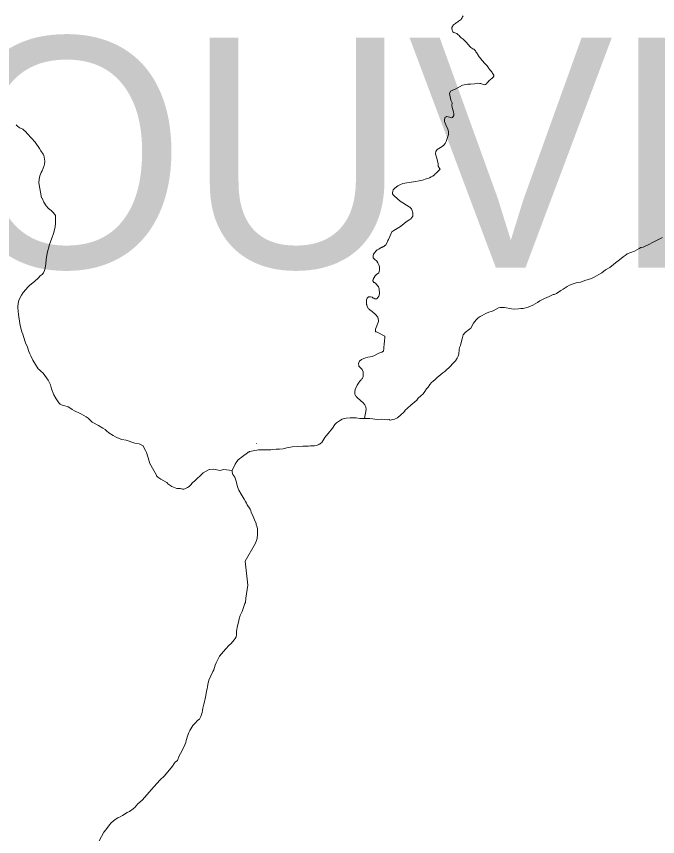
# Model space of a CAD drawing. Extents: x -1643653 to 4543381, y 1624270 to 13878484.
# Drawn here: x 594163 to 595557, y 8913859 to 8915641 of the extents above; entities that cross this region are included whole.
import ezdxf

# ---------------------------------------------------------------- set-up
doc = ezdxf.new("R2010")
doc.units = 0
doc.header["$LTSCALE"] = 160
doc.layers.add('6', color=7, linetype='Continuous', lineweight=13)
doc.layers.add('60', color=7, linetype='Continuous', lineweight=13)

msp = doc.modelspace()

# ---------------------------------------------------------------- linework, layer by layer
at = {"layer": '6'}
for p, q in [((594685.2, 8914713), (594685.3, 8914713.3)), ((594632.1, 8914654.8), (594613, 8914657))]:
    msp.add_line(p, q, dxfattribs=at)
for points in [[(595134.2, 8915643), (595133.2, 8915640.8), (595132.1, 8915638.7), (595131, 8915636.7), (595129.7, 8915634.9), (595128, 8915633.5), (595126, 8915632.2), (595124.2, 8915630.9), (595122.4, 8915629.6), (595120.7, 8915628.4), (595119.1, 8915627.2), (595117.3, 8915625.9), (595115.4, 8915624.8), (595113.5, 8915622.9), (595112.2, 8915621.3), (595110.8, 8915619.2), (595109.6, 8915617.1), (595109.6, 8915614.5), (595110.4, 8915612.2), (595111, 8915609.6), (595112, 8915607.6), (595114, 8915606.3), (595116.5, 8915605.6), (595118.5, 8915605.1), (595120.5, 8915604), (595122.1, 8915602.7), (595123.8, 8915601.2), (595125.4, 8915599.7), (595127.1, 8915597.7)], [(595127.1, 8915597.7), (595128.3, 8915596.1), (595129.9, 8915594.7), (595132.1, 8915593.2), (595134.3, 8915591.8), (595136, 8915590.6), (595137.5, 8915589.1), (595139.2, 8915587.2), (595140.7, 8915585.8), (595142.3, 8915584.2), (595143.6, 8915582.1), (595145, 8915580.6), (595146.5, 8915578.9), (595147.8, 8915576.9), (595149.5, 8915575.3), (595151.3, 8915573.7), (595153, 8915572.2), (595155, 8915571.1), (595157.2, 8915570.2), (595158.8, 8915568.8), (595160.2, 8915567.3), (595160.8, 8915566.4), (595162.1, 8915564.7), (595163.3, 8915563), (595164.5, 8915561.2), (595165.6, 8915559.3), (595166.7, 8915557.4), (595167.8, 8915555.5), (595169.2, 8915553.5), (595170.4, 8915551.9), (595171.8, 8915550.2), (595173.2, 8915548.3), (595174.7, 8915546.6), (595176.2, 8915544.9), (595177.7, 8915543.2), (595179.1, 8915541.5), (595180.4, 8915539.8), (595182, 8915538.5), (595183.4, 8915537), (595185, 8915535.3), (595186.4, 8915533.7), (595188, 8915531.6), (595189.1, 8915529.8), (595190.4, 8915528.2), (595191.8, 8915526.6), (595193.3, 8915524.8), (595194.8, 8915523.2), (595195.9, 8915521.5), (595197.1, 8915519.7), (595198.4, 8915517.6), (595199.7, 8915515.9), (595200.7, 8915514), (595200.9, 8915511.9), (595199.9, 8915509.6), (595198.4, 8915507.9), (595196.6, 8915506.7), (595194.7, 8915505.3), (595192.8, 8915503.7), (595190.9, 8915502), (595189.3, 8915500.2), (595187.9, 8915498.3), (595186.1, 8915496.1), (595184.8, 8915494.6), (595183.2, 8915493.2), (595180.7, 8915492.8)], [(595180.7, 8915492.8), (595178.6, 8915493.5), (595176.6, 8915494.4), (595174.4, 8915495.2), (595172.4, 8915495.9), (595170.3, 8915496), (595165.8, 8915496.2), (595159.1, 8915495.2), (595150.3, 8915494.3), (595144.7, 8915494.3), (595133, 8915492.2), (595118.7, 8915483.7), (595107, 8915479.1), (595104.9, 8915474.1)], [(595104.9, 8915474.1), (595107.5, 8915459.6), (595110.3, 8915453.6), (595109.7, 8915447.9), (595110.5, 8915443.4), (595113.2, 8915434.3), (595114.2, 8915430), (595114.2, 8915426.4), (595111.3, 8915421.9), (595110.7, 8915421.4), (595108.9, 8915421.1), (595106.6, 8915421.4), (595104.7, 8915422.4), (595102, 8915423.3), (595098.1, 8915423.6), (595097.2, 8915423.3), (595094.8, 8915421.6), (595093.8, 8915415.4), (595093.8, 8915412.9), (595096.5, 8915405.5), (595100.9, 8915396.1), (595102.1, 8915391.5), (595102.2, 8915384.8), (595099, 8915373.6), (595097.3, 8915369.4), (595095, 8915365.2), (595090.8, 8915360.2), (595089.6, 8915360), (595088.6, 8915358.8)], [(594221.8, 8915084.5), (594221.8, 8915084.5), (594223.9, 8915088.9), (594225.1, 8915094.1), (594226.4, 8915103.4), (594227.3, 8915113), (594229.8, 8915127.1), (594234.8, 8915145.9), (594239.5, 8915159.6), (594243.5, 8915169.4), (594247.1, 8915183.1), (594247.8, 8915192.6), (594248, 8915208.9), (594246.5, 8915211.3), (594242.3, 8915215.9), (594238.2, 8915219.9), (594232.3, 8915224.2), (594227.5, 8915229.6), (594222.3, 8915237.6), (594218.5, 8915246.5), (594217.4, 8915247.2), (594211.6, 8915280), (594212.3, 8915288), (594213.8, 8915295), (594216.7, 8915302.3), (594218.8, 8915305.9), (594223, 8915317.1), (594223.8, 8915320.6), (594224.2, 8915327.1), (594222.1, 8915339.6), (594221.7, 8915340.1), (594221.2, 8915341.8), (594216.2, 8915349.2), (594213.3, 8915354.1), (594203.8, 8915367.8), (594195.8, 8915376.7), (594185.8, 8915386.9), (594183.1, 8915390.4), (594179.2, 8915394.5), (594176.7, 8915396.4), (594173.6, 8915398.2), (594169.8, 8915399.6), (594164.3, 8915403.7), (594162.5, 8915405.9)], [(595088.6, 8915358.8), (595077.9, 8915352.5), (595075.1, 8915347.9), (595074.5, 8915343.8), (595075.1, 8915339.7), (595076.4, 8915335.2), (595078.1, 8915330.4), (595080, 8915321), (595080.1, 8915316.3), (595083.9, 8915310.5), (595084.1, 8915309.7), (595075.4, 8915300.7), (595073.1, 8915299.4), (595072.6, 8915298.2), (595068.1, 8915294.4), (595064.6, 8915292.7), (595061, 8915290.3), (595057.7, 8915289.1), (595053.7, 8915288.4), (595046, 8915285.6), (595038.8, 8915283.8), (595030.9, 8915282.7), (595007.8, 8915278.7), (595003.4, 8915278.3), (594996.4, 8915275.3), (594992.2, 8915273), (594985.5, 8915268.4), (594982, 8915264.8), (594981.1, 8915261.7), (594980.9, 8915257.8), (594981, 8915256.1), (594982.4, 8915253.8), (594985, 8915250.7), (594997.4, 8915239.9), (595017.2, 8915227.4), (595018.4, 8915227.2), (595021.8, 8915223.2), (595022.6, 8915221.9), (595024.7, 8915214.3), (595024.5, 8915207.6), (595020.2, 8915201.6), (595019, 8915200.9), (595018.7, 8915200.1), (595017, 8915199.7), (595016.4, 8915198.8), (595010.3, 8915194.9), (595006.1, 8915191.2), (594997.7, 8915185.1), (594983.8, 8915176.3), (594979.5, 8915173.1), (594972.6, 8915158.2), (594972, 8915156.3), (594970.8, 8915154.6), (594970.4, 8915152.8), (594965.9, 8915145.3), (594963.5, 8915142.8), (594962.6, 8915142.4), (594962, 8915141.7), (594961.3, 8915141.5), (594960.9, 8915140.9), (594959.2, 8915140.4), (594957.7, 8915139.2), (594955.7, 8915139), (594951.1, 8915135.7), (594951.1, 8915135.7)], [(595567.8, 8915161.1), (595544.8, 8915149.4), (595539.6, 8915146.4), (595525.9, 8915140.2), (595520.9, 8915138.9), (595517, 8915137.2), (595506.8, 8915131.3), (595490.8, 8915125.5), (595490.3, 8915124.4), (595486.9, 8915121.5), (595482.6, 8915118.9), (595474.2, 8915112.2), (595465.5, 8915106), (595461.5, 8915102.5), (595453.5, 8915096.1), (595444.2, 8915090.7), (595435.9, 8915083.9), (595417.8, 8915074.1), (595413.1, 8915072.2), (595398.9, 8915067.6), (595393.9, 8915065.2), (595389.3, 8915064.2), (595384.6, 8915063.5), (595380.1, 8915062.3), (595371.3, 8915059.3), (595365.8, 8915057.1), (595360.6, 8915054.4), (595351.8, 8915048.4), (595346.8, 8915045.7), (595337.1, 8915039.1), (595332.1, 8915037.1), (595330.1, 8915036.8), (595321.7, 8915033.1), (595311.4, 8915028.2), (595301.4, 8915023), (595295.9, 8915019.4), (595285.8, 8915013.7), (595275.5, 8915009.4), (595265.1, 8915006.6), (595260, 8915006.5), (595254.6, 8915005.7), (595244.9, 8915005.5), (595239.4, 8915006.1), (595224, 8915008.7), (595214.6, 8915008.5), (595211.2, 8915008.1), (595199.7, 8915001.9), (595195.2, 8914999.8), (595190.1, 8914998.6), (595185.3, 8914996.8), (595180.7, 8914994.3), (595176, 8914991.4), (595171.3, 8914989.2), (595167.1, 8914986.1), (595162.4, 8914982), (595156.6, 8914974.7), (595151.1, 8914964.2), (595149, 8914962.6), (595148.1, 8914961.4), (595138.7, 8914954.5), (595134.1, 8914949.5), (595132.1, 8914940.8), (595130.4, 8914935.8), (595128.2, 8914926.6), (595126.5, 8914921.7), (595125.3, 8914917.3), (595124.9, 8914907.2), (595123.5, 8914902.9), (595121.3, 8914898.5), (595117.7, 8914893.2), (595114.2, 8914889), (595104, 8914878.5), (595098.2, 8914873.7), (595094.3, 8914870), (595089.9, 8914866.9), (595085.7, 8914863.1), (595077.5, 8914856.6), (595073.2, 8914852.3), (595068.9, 8914849.1), (595065.1, 8914845.7), (595061.8, 8914841.2), (595058.5, 8914835.8), (595054.6, 8914831.9), (595051.1, 8914826.2), (595047.2, 8914821.4), (595042.3, 8914816.6), (595036.8, 8914812), (595033.2, 8914807.5), (595020.3, 8914796.6)], [(595567.8, 8915161.1), (595544.8, 8915149.4), (595539.6, 8915146.4), (595525.9, 8915140.2), (595520.9, 8915138.9), (595517, 8915137.2), (595506.8, 8915131.3), (595490.8, 8915125.5), (595490.3, 8915124.4), (595486.9, 8915121.5), (595482.6, 8915118.9), (595474.2, 8915112.2), (595465.5, 8915106), (595461.5, 8915102.5), (595453.5, 8915096.1), (595444.2, 8915090.7), (595435.9, 8915083.9), (595417.8, 8915074.1), (595413.1, 8915072.2), (595398.9, 8915067.6), (595393.9, 8915065.2), (595389.3, 8915064.2), (595384.6, 8915063.5), (595380.1, 8915062.3), (595371.3, 8915059.3), (595365.8, 8915057.1), (595360.6, 8915054.4), (595351.8, 8915048.4), (595346.8, 8915045.7), (595337.1, 8915039.1), (595332.1, 8915037.1), (595330.1, 8915036.8), (595321.7, 8915033.1), (595311.4, 8915028.2), (595301.4, 8915023), (595295.9, 8915019.4), (595285.8, 8915013.7), (595275.5, 8915009.4), (595265.1, 8915006.6), (595260, 8915006.5), (595254.6, 8915005.7), (595244.9, 8915005.5), (595239.4, 8915006.1), (595224, 8915008.7), (595214.6, 8915008.5), (595211.2, 8915008.1), (595199.7, 8915001.9), (595195.2, 8914999.8), (595190.1, 8914998.6), (595185.3, 8914996.8), (595180.7, 8914994.3), (595176, 8914991.4), (595171.3, 8914989.2), (595167.1, 8914986.1), (595162.4, 8914982), (595156.6, 8914974.7), (595151.1, 8914964.2), (595149, 8914962.6), (595148.1, 8914961.4), (595138.7, 8914954.5), (595134.1, 8914949.5), (595132.1, 8914940.8), (595130.4, 8914935.8), (595128.2, 8914926.6), (595126.5, 8914921.7), (595125.3, 8914917.3), (595124.9, 8914907.2), (595123.5, 8914902.9), (595121.3, 8914898.5), (595117.7, 8914893.2), (595114.2, 8914889), (595104, 8914878.5), (595098.2, 8914873.7), (595094.3, 8914870), (595089.9, 8914866.9), (595085.7, 8914863.1), (595077.5, 8914856.6), (595073.2, 8914852.3), (595068.9, 8914849.1), (595065.1, 8914845.7), (595061.8, 8914841.2), (595058.5, 8914835.8), (595054.6, 8914831.9), (595051.1, 8914826.2), (595047.2, 8914821.4), (595042.3, 8914816.6), (595036.8, 8914812), (595033.2, 8914807.5), (595020.3, 8914796.6)], [(594951.1, 8915135.7), (594947.5, 8915133.9), (594944.4, 8915131.2), (594942.1, 8915128.7), (594939.2, 8915124.7), (594938.7, 8915121.4), (594938.9, 8915117.1), (594941.7, 8915113.9), (594946.4, 8915109.2), (594948.7, 8915105.9), (594950.8, 8915101.8), (594952.1, 8915097.2), (594952.3, 8915090), (594950.8, 8915084.3), (594945.9, 8915080.2), (594943.3, 8915077.3), (594938.3, 8915070.2), (594937.8, 8915066.7), (594940.1, 8915063.2), (594941.3, 8915062.9), (594942, 8915062.2), (594943.6, 8915061.5), (594950.5, 8915053.9), (594951.9, 8915049.5), (594952.1, 8915038.2), (594950.7, 8915033.3), (594946.6, 8915027.8), (594944.2, 8915027.6), (594942.3, 8915027.8), (594940.3, 8915029), (594938.7, 8915029.4), (594936.2, 8915031.1), (594932.6, 8915032), (594928.8, 8915032), (594926, 8915030), (594925.4, 8915029.2), (594924.2, 8915025.5)], [(594613, 8914657), (594606, 8914654.9), (594591.4, 8914657.4), (594582.9, 8914656.9), (594581.7, 8914656.6), (594568.8, 8914649.4), (594549.4, 8914631), (594545.8, 8914628.2), (594542.7, 8914624.3), (594538.2, 8914620), (594534.5, 8914617.7), (594528.9, 8914614.7), (594527.2, 8914614.3), (594523.7, 8914614.1), (594519.5, 8914615.2), (594511.9, 8914615.4), (594507.8, 8914616.6), (594500.4, 8914619.7), (594492.4, 8914625.8), (594491.5, 8914627), (594490.3, 8914627.5), (594489.7, 8914628.7), (594477.1, 8914635.6), (594470.2, 8914640.4), (594467.3, 8914643.3), (594467.6, 8914644.4), (594452.9, 8914669.7), (594451.7, 8914674.7), (594448.2, 8914684.3), (594445.5, 8914693.4), (594443.2, 8914698.1), (594440.4, 8914702.8), (594438.1, 8914708.2), (594436.6, 8914708.9), (594435.7, 8914709.8), (594429.7, 8914712.2), (594420.1, 8914714.2), (594401.4, 8914720.3), (594391.8, 8914722.1), (594382.7, 8914725.4), (594378.4, 8914727.6), (594373.1, 8914730.7), (594363.8, 8914736.7), (594358.5, 8914740.8), (594356, 8914744), (594350.4, 8914746.9), (594341, 8914752.5), (594328.9, 8914758.7), (594327.7, 8914760), (594325.3, 8914761.5), (594318.5, 8914768.5), (594314.1, 8914771.4), (594309.3, 8914773.9), (594304.6, 8914777.1), (594300.2, 8914779.5), (594290.6, 8914783.9), (594288.8, 8914784.3), (594284.3, 8914787.5), (594278.9, 8914790.8), (594275, 8914792.8), (594265.7, 8914795.9), (594262.5, 8914796.6), (594258.1, 8914798.8), (594255.1, 8914801.4), (594249.3, 8914810.3), (594244.1, 8914819.1), (594239.4, 8914831.9), (594236.8, 8914840.5), (594234.8, 8914845.2), (594231.9, 8914851), (594224.6, 8914861.2), (594220.8, 8914866), (594216.1, 8914870.5), (594212.6, 8914873.2), (594210.1, 8914875.7), (594198.1, 8914894.3), (594193.9, 8914903.6), (594192.1, 8914908.4), (594189.8, 8914913.2), (594186.6, 8914922.4), (594182.5, 8914931.8), (594177.8, 8914946.1), (594176.4, 8914950.8), (594174.5, 8914955.9), (594171.1, 8914969.7), (594168.3, 8914988.4), (594167.2, 8914993.4), (594165.7, 8915008), (594165.6, 8915012.1), (594166.2, 8915016.7), (594167.4, 8915021.9), (594169, 8915026.2), (594173.5, 8915035.7), (594177.3, 8915041.2), (594188.2, 8915053.6), (594191.5, 8915056.7), (594202.8, 8915065.9), (594210.1, 8915072.8), (594214.5, 8915077.3), (594218.6, 8915080.4), (594221.8, 8915084.5)], [(594924.2, 8915025.5), (594923.9, 8915021.5), (594924.1, 8915015.7), (594924.7, 8915014.7), (594925.6, 8915010.9), (594928.5, 8915005.9), (594929.8, 8915005.1), (594930.7, 8915004.2), (594931.1, 8915003.4), (594932.5, 8915003), (594933.3, 8915002.1), (594936.4, 8915000), (594943.9, 8914993.9), (594948.9, 8914987.7), (594949.9, 8914980.9), (594950, 8914978.3), (594944, 8914961.7), (594943.4, 8914957.2), (594943.9, 8914956.3), (594945.8, 8914955.7), (594964.1, 8914946.8), (594963.4, 8914933.3), (594962.2, 8914931.5), (594961.7, 8914919.8), (594960.8, 8914913.8), (594957.8, 8914911.8), (594955.2, 8914911.2), (594950.6, 8914909.5), (594941.2, 8914904.6), (594936.5, 8914902.5), (594931.8, 8914901.6), (594927.1, 8914901.1), (594922, 8914899.7), (594913.1, 8914896.1), (594908.9, 8914892.3), (594906.8, 8914887.4), (594907.1, 8914882.6), (594907.6, 8914881.2), (594913.6, 8914874.9), (594914.9, 8914873.9), (594915.7, 8914872.9), (594916.6, 8914869), (594917.2, 8914864.5), (594917.2, 8914858.1), (594915.6, 8914855.3), (594914.7, 8914854.6), (594914.4, 8914853.5), (594913.4, 8914853.1), (594912.6, 8914851.8), (594910.7, 8914850.4), (594909, 8914847.7), (594907.9, 8914846.9), (594903.9, 8914839.7), (594899.7, 8914831), (594898.6, 8914825.6), (594898.8, 8914821.1), (594899.3, 8914818.5), (594900.2, 8914818), (594901.7, 8914815.3), (594904.6, 8914812.2), (594916.7, 8914801.6), (594920.7, 8914797.2), (594922.3, 8914793), (594923.4, 8914787.2), (594919.8, 8914767.4)], [(595020.3, 8914796.6), (595020.2, 8914796.6), (595007.6, 8914784.8), (595007.8, 8914783.6), (595005.2, 8914781.1), (594991.3, 8914769.4), (594984.9, 8914766.4), (594981.6, 8914765.3), (594981.6, 8914765.3), (594975.3, 8914764.3), (594973.2, 8914765.1), (594969.2, 8914765), (594957.1, 8914766.4), (594948.3, 8914765.8), (594931.3, 8914767.3), (594914.1, 8914767.5), (594909.9, 8914767.9)], [(595020.3, 8914796.6), (595020.2, 8914796.6), (595007.6, 8914784.8), (595007.8, 8914783.6), (595005.2, 8914781.1), (594991.3, 8914769.4), (594984.9, 8914766.4), (594981.6, 8914765.3), (594981.6, 8914765.3), (594975.3, 8914764.3), (594973.2, 8914765.1), (594969.2, 8914765), (594957.1, 8914766.4), (594948.3, 8914765.8), (594931.3, 8914767.3), (594914.1, 8914767.5), (594909.9, 8914767.9)], [(594909.9, 8914767.9), (594901.4, 8914769.4), (594897.1, 8914769.2), (594888.5, 8914769.4), (594879.9, 8914768.3), (594875.3, 8914767.4), (594871.4, 8914766.2), (594867.2, 8914764.3), (594858.6, 8914758.1), (594855.5, 8914754.6), (594849.9, 8914746.5), (594847.2, 8914742.9), (594843.3, 8914738.8), (594833.4, 8914726.1), (594826.9, 8914715.4), (594825.8, 8914714.9), (594825.3, 8914714.1), (594824.5, 8914713.7), (594823.3, 8914712.7), (594821.4, 8914712), (594820.7, 8914711.1), (594815.2, 8914709.2), (594811, 8914708.4), (594806.3, 8914708.5), (594802.4, 8914708.1), (594798, 8914707.3), (594785.3, 8914707.7), (594762.1, 8914705.8), (594750.6, 8914704.1), (594742.8, 8914702), (594735.1, 8914700.9), (594727.3, 8914700.8), (594719.7, 8914700.2), (594715.7, 8914699.6), (594711.8, 8914699.8), (594704.3, 8914699.6), (594700.3, 8914699.2), (594692.7, 8914699.3), (594689.4, 8914699.2), (594677.5, 8914697.7), (594674, 8914696.9), (594669.8, 8914695.6), (594667.9, 8914694.3), (594666.6, 8914694.2), (594665.3, 8914692.8), (594654.6, 8914685.3), (594645.2, 8914677.7), (594642.1, 8914674.1), (594638.2, 8914668.7), (594632.1, 8914654.8), (594632.3, 8914651.2), (594633.6, 8914646.1), (594637.5, 8914639.8), (594640.9, 8914631.3), (594643.7, 8914619.1), (594645, 8914615.4), (594646.6, 8914611.7), (594651.3, 8914603.5), (594658.3, 8914592.3), (594661.1, 8914587.3), (594663, 8914583.3), (594664.8, 8914579.9), (594670.8, 8914570.6), (594672.6, 8914566.9), (594673.2, 8914563.8), (594677.9, 8914555), (594680.5, 8914547.3), (594683.8, 8914539.7), (594684.3, 8914537.2), (594686.3, 8914531.8), (594686.7, 8914528.2), (594686.7, 8914524.1), (594687.3, 8914516.4), (594686.6, 8914506.7), (594685.5, 8914504.5), (594682.5, 8914496.8), (594660.3, 8914457.3), (594665.8, 8914405.3), (594661.6, 8914377.5), (594660.9, 8914367.5), (594659.8, 8914365.5), (594653.4, 8914347.9), (594649.4, 8914339.8), (594646.9, 8914332.3), (594645.6, 8914324.7), (594643.3, 8914316.9), (594641.1, 8914305.1), (594641.1, 8914297.3), (594640.3, 8914293.3), (594638.5, 8914289.8), (594636.4, 8914286.8), (594629.9, 8914278.7), (594625.6, 8914274.9), (594625.6, 8914274.9), (594617.3, 8914266.4), (594604.5, 8914251.3), (594597, 8914236.8), (594595.1, 8914231.9), (594591.9, 8914221.7), (594590.2, 8914217.7), (594585.2, 8914208.4)], [(594909.9, 8914767.9), (594901.4, 8914769.4), (594897.1, 8914769.2), (594888.5, 8914769.4), (594879.9, 8914768.3), (594875.3, 8914767.4), (594871.4, 8914766.2), (594867.2, 8914764.3), (594858.6, 8914758.1), (594855.5, 8914754.6), (594849.9, 8914746.5), (594847.2, 8914742.9), (594843.3, 8914738.8), (594833.4, 8914726.1), (594826.9, 8914715.4), (594825.8, 8914714.9), (594825.3, 8914714.1), (594824.5, 8914713.7), (594823.3, 8914712.7), (594821.4, 8914712), (594820.7, 8914711.1), (594815.2, 8914709.2), (594811, 8914708.4), (594806.3, 8914708.5), (594802.4, 8914708.1), (594798, 8914707.3), (594785.3, 8914707.7), (594762.1, 8914705.8), (594750.6, 8914704.1), (594742.8, 8914702), (594735.1, 8914700.9), (594727.3, 8914700.8), (594719.7, 8914700.2), (594715.7, 8914699.6), (594711.8, 8914699.8), (594704.3, 8914699.6), (594700.3, 8914699.2), (594692.7, 8914699.3), (594689.4, 8914699.2), (594677.5, 8914697.7), (594674, 8914696.9), (594669.8, 8914695.6), (594667.9, 8914694.3), (594666.6, 8914694.2), (594665.3, 8914692.8), (594654.6, 8914685.3), (594645.2, 8914677.7), (594642.1, 8914674.1), (594638.2, 8914668.7), (594632.1, 8914654.8), (594632.3, 8914651.2), (594633.6, 8914646.1), (594637.5, 8914639.8), (594640.9, 8914631.3), (594643.7, 8914619.1), (594645, 8914615.4), (594646.6, 8914611.7), (594651.3, 8914603.5), (594658.3, 8914592.3), (594661.1, 8914587.3), (594663, 8914583.3), (594664.8, 8914579.9), (594670.8, 8914570.6), (594672.6, 8914566.9), (594673.2, 8914563.8), (594677.9, 8914555), (594680.5, 8914547.3), (594683.8, 8914539.7), (594684.3, 8914537.2), (594686.3, 8914531.8), (594686.7, 8914528.2), (594686.7, 8914524.1), (594687.3, 8914516.4), (594686.6, 8914506.7), (594685.5, 8914504.5), (594682.5, 8914496.8), (594660.3, 8914457.3), (594665.8, 8914405.3), (594661.6, 8914377.5), (594660.9, 8914367.5), (594659.8, 8914365.5), (594653.4, 8914347.9), (594649.4, 8914339.8), (594646.9, 8914332.3), (594645.6, 8914324.7), (594643.3, 8914316.9), (594641.1, 8914305.1), (594641.1, 8914297.3), (594640.3, 8914293.3), (594638.5, 8914289.8), (594636.4, 8914286.8), (594629.9, 8914278.7), (594625.6, 8914274.9), (594625.6, 8914274.9), (594617.3, 8914266.4), (594604.5, 8914251.3), (594597, 8914236.8), (594595.1, 8914231.9), (594591.9, 8914221.7), (594590.2, 8914217.7), (594585.2, 8914208.4)], [(594585.2, 8914208.4), (594581.5, 8914198.6), (594578.9, 8914189.4), (594578.1, 8914184.8), (594577.7, 8914180.1), (594576.4, 8914175.4), (594574, 8914161.3), (594572.8, 8914156.5), (594571.9, 8914151.8), (594570.3, 8914146.8), (594568.5, 8914137.9), (594567.2, 8914133.2), (594566.7, 8914128.7), (594563.5, 8914120.1), (594561.7, 8914116), (594560.6, 8914114.2), (594557.4, 8914111.9), (594550.5, 8914104.9), (594546.1, 8914100.1), (594539.8, 8914089.7), (594537.8, 8914085.3), (594534.9, 8914077), (594532.1, 8914068), (594531, 8914063.2), (594529.3, 8914058.4), (594526.8, 8914053.2), (594519.5, 8914039.7), (594516.4, 8914034.8), (594512.8, 8914024.4), (594507.9, 8914020.5), (594505.5, 8914017.5), (594501.9, 8914012), (594484.9, 8913991), (594475.1, 8913982.2), (594461.6, 8913967.2), (594451.7, 8913955.4), (594437, 8913938.8), (594431.5, 8913933.7), (594427.1, 8913930.3), (594423.4, 8913925.6), (594419.6, 8913921.6), (594418.2, 8913920.8), (594416.9, 8913919.1), (594408.7, 8913913.7), (594403.5, 8913911.2), (594393.2, 8913904.6), (594388.1, 8913901.9), (594383, 8913899.7), (594377.8, 8913896.5), (594368.8, 8913889.1), (594364.9, 8913884.4), (594357.3, 8913873.5), (594353.2, 8913868.3), (594342.9, 8913849.8)], [(594585.2, 8914208.4), (594581.5, 8914198.6), (594578.9, 8914189.4), (594578.1, 8914184.8), (594577.7, 8914180.1), (594576.4, 8914175.4), (594574, 8914161.3), (594572.8, 8914156.5), (594571.9, 8914151.8), (594570.3, 8914146.8), (594568.5, 8914137.9), (594567.2, 8914133.2), (594566.7, 8914128.7), (594563.5, 8914120.1), (594561.7, 8914116), (594560.6, 8914114.2), (594557.4, 8914111.9), (594550.5, 8914104.9), (594546.1, 8914100.1), (594539.8, 8914089.7), (594537.8, 8914085.3), (594534.9, 8914077), (594532.1, 8914068), (594531, 8914063.2), (594529.3, 8914058.4), (594526.8, 8914053.2), (594519.5, 8914039.7), (594516.4, 8914034.8), (594512.8, 8914024.4), (594507.9, 8914020.5), (594505.5, 8914017.5), (594501.9, 8914012), (594484.9, 8913991), (594475.1, 8913982.2), (594461.6, 8913967.2), (594451.7, 8913955.4), (594437, 8913938.8), (594431.5, 8913933.7), (594427.1, 8913930.3), (594423.4, 8913925.6), (594419.6, 8913921.6), (594418.2, 8913920.8), (594416.9, 8913919.1), (594408.7, 8913913.7), (594403.5, 8913911.2), (594393.2, 8913904.6), (594388.1, 8913901.9), (594383, 8913899.7), (594377.8, 8913896.5), (594368.8, 8913889.1), (594364.9, 8913884.4), (594357.3, 8913873.5), (594353.2, 8913868.3), (594342.9, 8913849.8)]]:
    msp.add_lwpolyline(points, dxfattribs=at)
at = {"layer": '60', "lineweight": 25}
msp.add_spline([(814781, 9009175.5), (814787.2, 9009173.4), (814796.9, 9009173.4), (814799.4, 9009172.4), (814805.1, 9009174.5), (814805.6, 9009176.5), (814811.7, 9009179.5), (814811.7, 9009179.5), (814801.5, 9009181), (814790.7, 9009181.5), (814784.1, 9009183.1), (814777.4, 9009185.1), (814778.4, 9009175.5)], degree=3, dxfattribs=at)

# ---------------------------------------------------------------- texts
at = {"layer": '6'}
msp.add_text('(DELMIRO GOUVEIA)', height=500, dxfattribs=at).set_placement((590036.9, 8915095.5))

doc.saveas('drawing.dxf')
